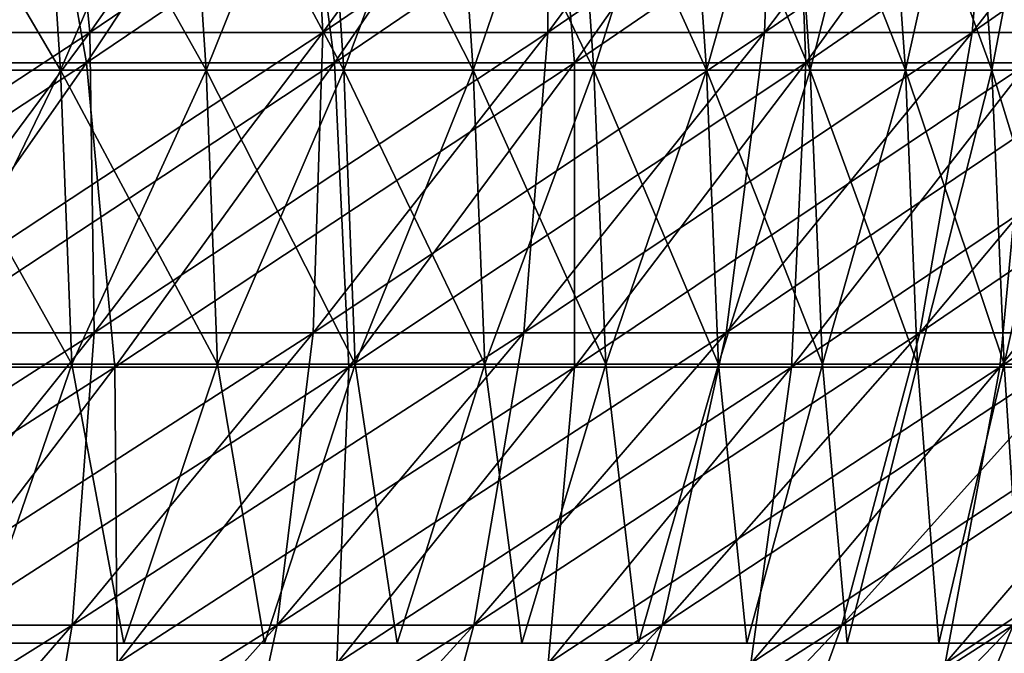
# Model space of a CAD drawing. Header units: millimetres. Extents: x -125 to 125, y -45 to 4025.
# Tile 621 of 656: x 64.52 to 72.11, y 3934.32 to 3939.21. Entities that reach past the tile are written whole.
import ezdxf

# ---------------------------------------------------------------- set-up
doc = ezdxf.new("R2010")
doc.units = ezdxf.units.MM
doc.header["$LTSCALE"] = 6.999206
for name, color, linetype in [('21', 7, 'CONTINUOUS'), ('22', 7, 'CONTINUOUS'), ('23', 7, 'CONTINUOUS'), ('24', 7, 'CONTINUOUS'), ('26', 7, 'CONTINUOUS'), ('27', 7, 'CONTINUOUS')]:
    doc.layers.add(name, color=color, linetype=linetype)

msp = doc.modelspace()

# ---------------------------------------------------------------- linework, layer by layer
at = {"layer": '21', "color": 7, "linetype": 'CONTINUOUS'}
for points in [[(62.5327, 3941.2779, 68.5951), (63.0657, 3938.874, 65.0387), (64.6154, 3941.2779, 66.6368), (62.5327, 3941.2779, 68.5951)], [(63.0657, 3938.874, 65.0387), (65.0387, 3938.874, 63.0657), (64.6154, 3941.2779, 66.6368), (63.0657, 3938.874, 65.0387)], [(64.6154, 3941.2779, 66.6368), (65.0387, 3938.874, 63.0657), (66.6368, 3941.2779, 64.6154), (64.6154, 3941.2779, 66.6368)], [(65.0387, 3938.874, 63.0657), (66.9499, 3938.874, 61.0329), (66.6368, 3941.2779, 64.6154), (65.0387, 3938.874, 63.0657)], [(66.6368, 3941.2779, 64.6154), (66.9499, 3938.874, 61.0329), (68.5951, 3941.2779, 62.5327), (66.6368, 3941.2779, 64.6154)], [(66.9499, 3938.874, 61.0329), (68.7977, 3938.874, 58.9422), (68.5951, 3941.2779, 62.5327), (66.9499, 3938.874, 61.0329)], [(68.5951, 3941.2779, 62.5327), (68.7977, 3938.874, 58.9422), (70.4882, 3941.2779, 60.3906), (68.5951, 3941.2779, 62.5327)], [(68.7977, 3938.874, 58.9422), (70.5802, 3938.874, 56.7957), (70.4882, 3941.2779, 60.3906), (68.7977, 3938.874, 58.9422)], [(70.4882, 3941.2779, 60.3906), (70.5802, 3938.874, 56.7957), (72.3145, 3941.2779, 58.1913), (70.4882, 3941.2779, 60.3906)], [(70.5802, 3938.874, 56.7957), (72.2957, 3938.874, 54.5952), (72.3145, 3941.2779, 58.1913), (70.5802, 3938.874, 56.7957)], [(63.0657, 3938.874, 65.0387), (63.3958, 3936.5292, 61.4727), (65.0387, 3938.874, 63.0657), (63.0657, 3938.874, 65.0387)], [(63.3958, 3936.5292, 61.4727), (65.2588, 3936.5292, 59.4912), (65.0387, 3938.874, 63.0657), (63.3958, 3936.5292, 61.4727)], [(65.0387, 3938.874, 63.0657), (65.2588, 3936.5292, 59.4912), (66.9499, 3938.874, 61.0329), (65.0387, 3938.874, 63.0657)], [(65.2588, 3936.5292, 59.4912), (67.0599, 3936.5292, 57.4534), (66.9499, 3938.874, 61.0329), (65.2588, 3936.5292, 59.4912)], [(66.9499, 3938.874, 61.0329), (67.0599, 3936.5292, 57.4534), (68.7977, 3938.874, 58.9422), (66.9499, 3938.874, 61.0329)], [(67.0599, 3936.5292, 57.4534), (68.7973, 3936.5292, 55.361), (68.7977, 3938.874, 58.9422), (67.0599, 3936.5292, 57.4534)], [(68.7973, 3936.5292, 55.361), (70.4696, 3936.5292, 53.2161), (70.5802, 3938.874, 56.7957), (68.7973, 3936.5292, 55.361)], [(68.7977, 3938.874, 58.9422), (68.7973, 3936.5292, 55.361), (70.5802, 3938.874, 56.7957), (68.7977, 3938.874, 58.9422)], [(70.4696, 3936.5292, 53.2161), (72.0749, 3936.5292, 51.0208), (72.2957, 3938.874, 54.5952), (70.4696, 3936.5292, 53.2161)], [(70.5802, 3938.874, 56.7957), (70.4696, 3936.5292, 53.2161), (72.2957, 3938.874, 54.5952), (70.5802, 3938.874, 56.7957)], [(72.0749, 3936.5292, 51.0208), (73.6119, 3936.5292, 48.777), (73.9427, 3938.874, 52.343), (72.0749, 3936.5292, 51.0208)], [(72.2957, 3938.874, 54.5952), (72.0749, 3936.5292, 51.0208), (73.9427, 3938.874, 52.343), (72.2957, 3938.874, 54.5952)], [(63.3958, 3936.5292, 61.4727), (63.5228, 3934.2452, 57.9087), (65.2588, 3936.5292, 59.4912), (63.3958, 3936.5292, 61.4727)], [(63.5228, 3934.2452, 57.9087), (65.276, 3934.2452, 55.925), (65.2588, 3936.5292, 59.4912), (63.5228, 3934.2452, 57.9087)], [(65.2588, 3936.5292, 59.4912), (65.276, 3934.2452, 55.925), (67.0599, 3936.5292, 57.4534), (65.2588, 3936.5292, 59.4912)], [(65.276, 3934.2452, 55.925), (66.9672, 3934.2452, 53.8883), (67.0599, 3936.5292, 57.4534), (65.276, 3934.2452, 55.925)], [(66.9672, 3934.2452, 53.8883), (68.595, 3934.2452, 51.8005), (68.7973, 3936.5292, 55.361), (66.9672, 3934.2452, 53.8883)], [(67.0599, 3936.5292, 57.4534), (66.9672, 3934.2452, 53.8883), (68.7973, 3936.5292, 55.361), (67.0599, 3936.5292, 57.4534)], [(68.595, 3934.2452, 51.8005), (70.1576, 3934.2452, 49.6636), (70.4696, 3936.5292, 53.2161), (68.595, 3934.2452, 51.8005)], [(68.7973, 3936.5292, 55.361), (68.595, 3934.2452, 51.8005), (70.4696, 3936.5292, 53.2161), (68.7973, 3936.5292, 55.361)], [(70.1576, 3934.2452, 49.6636), (71.6538, 3934.2452, 47.4795), (72.0749, 3936.5292, 51.0208), (70.1576, 3934.2452, 49.6636)], [(70.4696, 3936.5292, 53.2161), (70.1576, 3934.2452, 49.6636), (72.0749, 3936.5292, 51.0208), (70.4696, 3936.5292, 53.2161)], [(71.6538, 3934.2452, 47.4795), (73.0819, 3934.2452, 45.2504), (73.6119, 3936.5292, 48.777), (71.6538, 3934.2452, 47.4795)], [(72.0749, 3936.5292, 51.0208), (71.6538, 3934.2452, 47.4795), (73.6119, 3936.5292, 48.777), (72.0749, 3936.5292, 51.0208)]]:
    msp.add_3dface(points, dxfattribs=at)
at = {"layer": '22', "color": 7, "linetype": 'CONTINUOUS'}
for points in [[(63.0657, 3938.874, -65.0387), (61.0329, 3938.874, -66.9499), (64.6154, 3941.2779, -66.6368), (63.0657, 3938.874, -65.0387)], [(64.6154, 3941.2779, -66.6368), (61.0329, 3938.874, -66.9499), (62.5327, 3941.2779, -68.5951), (64.6154, 3941.2779, -66.6368)], [(65.0387, 3938.874, -63.0657), (63.0657, 3938.874, -65.0387), (66.6368, 3941.2779, -64.6154), (65.0387, 3938.874, -63.0657)], [(66.6368, 3941.2779, -64.6154), (63.0657, 3938.874, -65.0387), (64.6154, 3941.2779, -66.6368), (66.6368, 3941.2779, -64.6154)], [(66.9499, 3938.874, -61.0329), (65.0387, 3938.874, -63.0657), (68.5951, 3941.2779, -62.5327), (66.9499, 3938.874, -61.0329)], [(68.5951, 3941.2779, -62.5327), (65.0387, 3938.874, -63.0657), (66.6368, 3941.2779, -64.6154), (68.5951, 3941.2779, -62.5327)], [(68.7977, 3938.874, -58.9422), (66.9499, 3938.874, -61.0329), (70.4882, 3941.2779, -60.3906), (68.7977, 3938.874, -58.9422)], [(70.4882, 3941.2779, -60.3906), (66.9499, 3938.874, -61.0329), (68.5951, 3941.2779, -62.5327), (70.4882, 3941.2779, -60.3906)], [(70.5802, 3938.874, -56.7957), (68.7977, 3938.874, -58.9422), (72.3145, 3941.2779, -58.1913), (70.5802, 3938.874, -56.7957)], [(72.3145, 3941.2779, -58.1913), (68.7977, 3938.874, -58.9422), (70.4882, 3941.2779, -60.3906), (72.3145, 3941.2779, -58.1913)], [(72.2957, 3938.874, -54.5952), (70.5802, 3938.874, -56.7957), (74.0722, 3941.2779, -55.9368), (72.2957, 3938.874, -54.5952)], [(74.0722, 3941.2779, -55.9368), (70.5802, 3938.874, -56.7957), (72.3145, 3941.2779, -58.1913), (74.0722, 3941.2779, -55.9368)], [(63.3958, 3936.5292, -61.4727), (61.4727, 3936.5292, -63.3958), (65.0387, 3938.874, -63.0657), (63.3958, 3936.5292, -61.4727)], [(65.0387, 3938.874, -63.0657), (61.4727, 3936.5292, -63.3958), (63.0657, 3938.874, -65.0387), (65.0387, 3938.874, -63.0657)], [(65.2588, 3936.5292, -59.4912), (63.3958, 3936.5292, -61.4727), (66.9499, 3938.874, -61.0329), (65.2588, 3936.5292, -59.4912)], [(66.9499, 3938.874, -61.0329), (63.3958, 3936.5292, -61.4727), (65.0387, 3938.874, -63.0657), (66.9499, 3938.874, -61.0329)], [(67.0599, 3936.5292, -57.4534), (65.2588, 3936.5292, -59.4912), (68.7977, 3938.874, -58.9422), (67.0599, 3936.5292, -57.4534)], [(68.7977, 3938.874, -58.9422), (65.2588, 3936.5292, -59.4912), (66.9499, 3938.874, -61.0329), (68.7977, 3938.874, -58.9422)], [(68.7973, 3936.5292, -55.361), (67.0599, 3936.5292, -57.4534), (70.5802, 3938.874, -56.7957), (68.7973, 3936.5292, -55.361)], [(70.5802, 3938.874, -56.7957), (67.0599, 3936.5292, -57.4534), (68.7977, 3938.874, -58.9422), (70.5802, 3938.874, -56.7957)], [(70.4696, 3936.5292, -53.2161), (68.7973, 3936.5292, -55.361), (72.2957, 3938.874, -54.5952), (70.4696, 3936.5292, -53.2161)], [(72.2957, 3938.874, -54.5952), (68.7973, 3936.5292, -55.361), (70.5802, 3938.874, -56.7957), (72.2957, 3938.874, -54.5952)], [(72.0749, 3936.5292, -51.0208), (70.4696, 3936.5292, -53.2161), (73.9427, 3938.874, -52.343), (72.0749, 3936.5292, -51.0208)], [(73.9427, 3938.874, -52.343), (70.4696, 3936.5292, -53.2161), (72.2957, 3938.874, -54.5952), (73.9427, 3938.874, -52.343)], [(73.6119, 3936.5292, -48.777), (72.0749, 3936.5292, -51.0208), (75.5195, 3938.874, -50.0411), (73.6119, 3936.5292, -48.777)], [(75.5195, 3938.874, -50.0411), (72.0749, 3936.5292, -51.0208), (73.9427, 3938.874, -52.343), (75.5195, 3938.874, -50.0411)], [(63.5228, 3934.2452, -57.9087), (61.7094, 3934.2452, -59.8374), (65.2588, 3936.5292, -59.4912), (63.5228, 3934.2452, -57.9087)], [(65.2588, 3936.5292, -59.4912), (61.7094, 3934.2452, -59.8374), (63.3958, 3936.5292, -61.4727), (65.2588, 3936.5292, -59.4912)], [(65.276, 3934.2452, -55.925), (63.5228, 3934.2452, -57.9087), (67.0599, 3936.5292, -57.4534), (65.276, 3934.2452, -55.925)], [(67.0599, 3936.5292, -57.4534), (63.5228, 3934.2452, -57.9087), (65.2588, 3936.5292, -59.4912), (67.0599, 3936.5292, -57.4534)], [(66.9672, 3934.2452, -53.8883), (65.276, 3934.2452, -55.925), (68.7973, 3936.5292, -55.361), (66.9672, 3934.2452, -53.8883)], [(68.7973, 3936.5292, -55.361), (65.276, 3934.2452, -55.925), (67.0599, 3936.5292, -57.4534), (68.7973, 3936.5292, -55.361)], [(68.595, 3934.2452, -51.8005), (66.9672, 3934.2452, -53.8883), (70.4696, 3936.5292, -53.2161), (68.595, 3934.2452, -51.8005)], [(70.4696, 3936.5292, -53.2161), (66.9672, 3934.2452, -53.8883), (68.7973, 3936.5292, -55.361), (70.4696, 3936.5292, -53.2161)], [(70.1576, 3934.2452, -49.6636), (68.595, 3934.2452, -51.8005), (72.0749, 3936.5292, -51.0208), (70.1576, 3934.2452, -49.6636)], [(72.0749, 3936.5292, -51.0208), (68.595, 3934.2452, -51.8005), (70.4696, 3936.5292, -53.2161), (72.0749, 3936.5292, -51.0208)], [(71.6538, 3934.2452, -47.4795), (70.1576, 3934.2452, -49.6636), (73.6119, 3936.5292, -48.777), (71.6538, 3934.2452, -47.4795)], [(73.6119, 3936.5292, -48.777), (70.1576, 3934.2452, -49.6636), (72.0749, 3936.5292, -51.0208), (73.6119, 3936.5292, -48.777)], [(73.0819, 3934.2452, -45.2504), (71.6538, 3934.2452, -47.4795), (75.0791, 3936.5292, -46.487), (73.0819, 3934.2452, -45.2504)], [(75.0791, 3936.5292, -46.487), (71.6538, 3934.2452, -47.4795), (73.6119, 3936.5292, -48.777), (75.0791, 3936.5292, -46.487)]]:
    msp.add_3dface(points, dxfattribs=at)
at = {"layer": '23', "color": 7, "linetype": 'CONTINUOUS'}
for points in [[(62.8621, 3941.486, -64.8287), (63.2076, 3939.1087, -61.2902), (64.8287, 3941.486, -62.8621), (62.8621, 3941.486, -64.8287)], [(63.2076, 3939.1087, -61.2902), (65.0651, 3939.1087, -59.3147), (64.8287, 3941.486, -62.8621), (63.2076, 3939.1087, -61.2902)], [(64.8287, 3941.486, -62.8621), (65.0651, 3939.1087, -59.3147), (66.7338, 3941.486, -60.8359), (64.8287, 3941.486, -62.8621)], [(65.0651, 3939.1087, -59.3147), (66.8608, 3939.1087, -57.2828), (66.7338, 3941.486, -60.8359), (65.0651, 3939.1087, -59.3147)], [(66.7338, 3941.486, -60.8359), (66.8608, 3939.1087, -57.2828), (68.5756, 3941.486, -58.752), (66.7338, 3941.486, -60.8359)], [(66.8608, 3939.1087, -57.2828), (68.5931, 3939.1087, -55.1967), (68.5756, 3941.486, -58.752), (66.8608, 3939.1087, -57.2828)], [(68.5756, 3941.486, -58.752), (68.5931, 3939.1087, -55.1967), (70.3523, 3941.486, -56.6123), (68.5756, 3941.486, -58.752)], [(68.5931, 3939.1087, -55.1967), (70.2604, 3939.1087, -53.0582), (70.3523, 3941.486, -56.6123), (68.5931, 3939.1087, -55.1967)], [(70.2604, 3939.1087, -53.0582), (71.861, 3939.1087, -50.8693), (72.0623, 3941.486, -54.419), (70.2604, 3939.1087, -53.0582)], [(70.3523, 3941.486, -56.6123), (70.2604, 3939.1087, -53.0582), (72.0623, 3941.486, -54.419), (70.3523, 3941.486, -56.6123)], [(71.861, 3939.1087, -50.8693), (73.3934, 3939.1087, -48.6323), (73.704, 3941.486, -52.174), (71.861, 3939.1087, -50.8693)], [(72.0623, 3941.486, -54.419), (71.861, 3939.1087, -50.8693), (73.704, 3941.486, -52.174), (72.0623, 3941.486, -54.419)], [(63.2076, 3939.1087, -61.2902), (63.3501, 3936.7926, -57.7513), (65.0651, 3939.1087, -59.3147), (63.2076, 3939.1087, -61.2902)], [(63.3501, 3936.7926, -57.7513), (65.0985, 3936.7926, -55.773), (65.0651, 3939.1087, -59.3147), (63.3501, 3936.7926, -57.7513)], [(65.0651, 3939.1087, -59.3147), (65.0985, 3936.7926, -55.773), (66.8608, 3939.1087, -57.2828), (65.0651, 3939.1087, -59.3147)], [(65.0985, 3936.7926, -55.773), (66.7852, 3936.7926, -53.7418), (66.8608, 3939.1087, -57.2828), (65.0985, 3936.7926, -55.773)], [(66.7852, 3936.7926, -53.7418), (68.4085, 3936.7926, -51.6597), (68.5931, 3939.1087, -55.1967), (66.7852, 3936.7926, -53.7418)], [(66.8608, 3939.1087, -57.2828), (66.7852, 3936.7926, -53.7418), (68.5931, 3939.1087, -55.1967), (66.8608, 3939.1087, -57.2828)], [(68.4085, 3936.7926, -51.6597), (69.9669, 3936.7926, -49.5286), (70.2604, 3939.1087, -53.0582), (68.4085, 3936.7926, -51.6597)], [(68.5931, 3939.1087, -55.1967), (68.4085, 3936.7926, -51.6597), (70.2604, 3939.1087, -53.0582), (68.5931, 3939.1087, -55.1967)], [(69.9669, 3936.7926, -49.5286), (71.459, 3936.7926, -47.3504), (71.861, 3939.1087, -50.8693), (69.9669, 3936.7926, -49.5286)], [(70.2604, 3939.1087, -53.0582), (69.9669, 3936.7926, -49.5286), (71.861, 3939.1087, -50.8693), (70.2604, 3939.1087, -53.0582)], [(71.459, 3936.7926, -47.3504), (72.8832, 3936.7926, -45.1274), (73.3934, 3939.1087, -48.6323), (71.459, 3936.7926, -47.3504)], [(71.861, 3939.1087, -50.8693), (71.459, 3936.7926, -47.3504), (73.3934, 3939.1087, -48.6323), (71.861, 3939.1087, -50.8693)], [(63.29, 3934.5391, -54.2236), (64.9298, 3934.5391, -52.2488), (65.0985, 3936.7926, -55.773), (63.29, 3934.5391, -54.2236)], [(63.3501, 3936.7926, -57.7513), (63.29, 3934.5391, -54.2236), (65.0985, 3936.7926, -55.773), (63.3501, 3936.7926, -57.7513)], [(64.9298, 3934.5391, -52.2488), (66.508, 3934.5391, -50.2245), (66.7852, 3936.7926, -53.7418), (64.9298, 3934.5391, -52.2488)], [(65.0985, 3936.7926, -55.773), (64.9298, 3934.5391, -52.2488), (66.7852, 3936.7926, -53.7418), (65.0985, 3936.7926, -55.773)], [(66.508, 3934.5391, -50.2245), (68.0231, 3934.5391, -48.1526), (68.4085, 3936.7926, -51.6597), (66.508, 3934.5391, -50.2245)], [(66.7852, 3936.7926, -53.7418), (66.508, 3934.5391, -50.2245), (68.4085, 3936.7926, -51.6597), (66.7852, 3936.7926, -53.7418)], [(68.0231, 3934.5391, -48.1526), (69.4737, 3934.5391, -46.035), (69.9669, 3936.7926, -49.5286), (68.0231, 3934.5391, -48.1526)], [(68.4085, 3936.7926, -51.6597), (68.0231, 3934.5391, -48.1526), (69.9669, 3936.7926, -49.5286), (68.4085, 3936.7926, -51.6597)], [(69.4737, 3934.5391, -46.035), (70.8584, 3934.5391, -43.8737), (71.459, 3936.7926, -47.3504), (69.4737, 3934.5391, -46.035)], [(69.9669, 3936.7926, -49.5286), (69.4737, 3934.5391, -46.035), (71.459, 3936.7926, -47.3504), (69.9669, 3936.7926, -49.5286)], [(70.8584, 3934.5391, -43.8737), (72.1759, 3934.5391, -41.6708), (72.8832, 3936.7926, -45.1274), (70.8584, 3934.5391, -43.8737)], [(71.459, 3936.7926, -47.3504), (70.8584, 3934.5391, -43.8737), (72.8832, 3936.7926, -45.1274), (71.459, 3936.7926, -47.3504)], [(63.0283, 3932.3498, -50.7187), (64.5603, 3932.3498, -48.7536), (64.9298, 3934.5391, -52.2488), (63.0283, 3932.3498, -50.7187)], [(63.29, 3934.5391, -54.2236), (63.0283, 3932.3498, -50.7187), (64.9298, 3934.5391, -52.2488), (63.29, 3934.5391, -54.2236)], [(64.5603, 3932.3498, -48.7536), (66.031, 3932.3498, -46.7424), (66.508, 3934.5391, -50.2245), (64.5603, 3932.3498, -48.7536)], [(64.9298, 3934.5391, -52.2488), (64.5603, 3932.3498, -48.7536), (66.508, 3934.5391, -50.2245), (64.9298, 3934.5391, -52.2488)], [(66.031, 3932.3498, -46.7424), (67.4391, 3932.3498, -44.6868), (68.0231, 3934.5391, -48.1526), (66.031, 3932.3498, -46.7424)], [(66.508, 3934.5391, -50.2245), (66.031, 3932.3498, -46.7424), (68.0231, 3934.5391, -48.1526), (66.508, 3934.5391, -50.2245)], [(67.4391, 3932.3498, -44.6868), (68.7833, 3932.3498, -42.5888), (69.4737, 3934.5391, -46.035), (67.4391, 3932.3498, -44.6868)], [(68.0231, 3934.5391, -48.1526), (67.4391, 3932.3498, -44.6868), (69.4737, 3934.5391, -46.035), (68.0231, 3934.5391, -48.1526)], [(68.7833, 3932.3498, -42.5888), (70.0622, 3932.3498, -40.4504), (70.8584, 3934.5391, -43.8737), (68.7833, 3932.3498, -42.5888)], [(69.4737, 3934.5391, -46.035), (68.7833, 3932.3498, -42.5888), (70.8584, 3934.5391, -43.8737), (69.4737, 3934.5391, -46.035)], [(70.0622, 3932.3498, -40.4504), (71.2746, 3932.3498, -38.2737), (72.1759, 3934.5391, -41.6708), (70.0622, 3932.3498, -40.4504)], [(70.8584, 3934.5391, -43.8737), (70.0622, 3932.3498, -40.4504), (72.1759, 3934.5391, -41.6708), (70.8584, 3934.5391, -43.8737)], [(71.2746, 3932.3498, -38.2737), (72.4195, 3932.3498, -36.0606), (73.4249, 3934.5391, -39.4284), (71.2746, 3932.3498, -38.2737)], [(72.1759, 3934.5391, -41.6708), (71.2746, 3932.3498, -38.2737), (73.4249, 3934.5391, -39.4284), (72.1759, 3934.5391, -41.6708)]]:
    msp.add_3dface(points, dxfattribs=at)
at = {"layer": '24', "color": 7, "linetype": 'CONTINUOUS'}
for points in [[(63.2076, 3939.1087, 61.2902), (61.2902, 3939.1087, 63.2076), (64.8287, 3941.486, 62.8621), (63.2076, 3939.1087, 61.2902)], [(64.8287, 3941.486, 62.8621), (61.2902, 3939.1087, 63.2076), (62.8621, 3941.486, 64.8287), (64.8287, 3941.486, 62.8621)], [(65.0651, 3939.1087, 59.3147), (63.2076, 3939.1087, 61.2902), (66.7338, 3941.486, 60.8359), (65.0651, 3939.1087, 59.3147)], [(66.7338, 3941.486, 60.8359), (63.2076, 3939.1087, 61.2902), (64.8287, 3941.486, 62.8621), (66.7338, 3941.486, 60.8359)], [(66.8608, 3939.1087, 57.2828), (65.0651, 3939.1087, 59.3147), (68.5756, 3941.486, 58.752), (66.8608, 3939.1087, 57.2828)], [(68.5756, 3941.486, 58.752), (65.0651, 3939.1087, 59.3147), (66.7338, 3941.486, 60.8359), (68.5756, 3941.486, 58.752)], [(68.5931, 3939.1087, 55.1967), (66.8608, 3939.1087, 57.2828), (70.3523, 3941.486, 56.6123), (68.5931, 3939.1087, 55.1967)], [(70.3523, 3941.486, 56.6123), (66.8608, 3939.1087, 57.2828), (68.5756, 3941.486, 58.752), (70.3523, 3941.486, 56.6123)], [(70.2604, 3939.1087, 53.0582), (68.5931, 3939.1087, 55.1967), (72.0623, 3941.486, 54.419), (70.2604, 3939.1087, 53.0582)], [(72.0623, 3941.486, 54.419), (68.5931, 3939.1087, 55.1967), (70.3523, 3941.486, 56.6123), (72.0623, 3941.486, 54.419)], [(71.861, 3939.1087, 50.8693), (70.2604, 3939.1087, 53.0582), (73.704, 3941.486, 52.174), (71.861, 3939.1087, 50.8693)], [(73.704, 3941.486, 52.174), (70.2604, 3939.1087, 53.0582), (72.0623, 3941.486, 54.419), (73.704, 3941.486, 52.174)], [(73.3934, 3939.1087, 48.6323), (71.861, 3939.1087, 50.8693), (75.2757, 3941.486, 49.8795), (73.3934, 3939.1087, 48.6323)], [(75.2757, 3941.486, 49.8795), (71.861, 3939.1087, 50.8693), (73.704, 3941.486, 52.174), (75.2757, 3941.486, 49.8795)], [(63.3501, 3936.7926, 57.7513), (61.5416, 3936.7926, 59.6748), (65.0651, 3939.1087, 59.3147), (63.3501, 3936.7926, 57.7513)], [(65.0651, 3939.1087, 59.3147), (61.5416, 3936.7926, 59.6748), (63.2076, 3939.1087, 61.2902), (65.0651, 3939.1087, 59.3147)], [(65.0985, 3936.7926, 55.773), (63.3501, 3936.7926, 57.7513), (66.8608, 3939.1087, 57.2828), (65.0985, 3936.7926, 55.773)], [(66.8608, 3939.1087, 57.2828), (63.3501, 3936.7926, 57.7513), (65.0651, 3939.1087, 59.3147), (66.8608, 3939.1087, 57.2828)], [(66.7852, 3936.7926, 53.7418), (65.0985, 3936.7926, 55.773), (68.5931, 3939.1087, 55.1967), (66.7852, 3936.7926, 53.7418)], [(68.5931, 3939.1087, 55.1967), (65.0985, 3936.7926, 55.773), (66.8608, 3939.1087, 57.2828), (68.5931, 3939.1087, 55.1967)], [(68.4085, 3936.7926, 51.6597), (66.7852, 3936.7926, 53.7418), (70.2604, 3939.1087, 53.0582), (68.4085, 3936.7926, 51.6597)], [(70.2604, 3939.1087, 53.0582), (66.7852, 3936.7926, 53.7418), (68.5931, 3939.1087, 55.1967), (70.2604, 3939.1087, 53.0582)], [(69.9669, 3936.7926, 49.5286), (68.4085, 3936.7926, 51.6597), (71.861, 3939.1087, 50.8693), (69.9669, 3936.7926, 49.5286)], [(71.861, 3939.1087, 50.8693), (68.4085, 3936.7926, 51.6597), (70.2604, 3939.1087, 53.0582), (71.861, 3939.1087, 50.8693)], [(71.459, 3936.7926, 47.3504), (69.9669, 3936.7926, 49.5286), (73.3934, 3939.1087, 48.6323), (71.459, 3936.7926, 47.3504)], [(73.3934, 3939.1087, 48.6323), (69.9669, 3936.7926, 49.5286), (71.861, 3939.1087, 50.8693), (73.3934, 3939.1087, 48.6323)], [(72.8832, 3936.7926, 45.1274), (71.459, 3936.7926, 47.3504), (74.8563, 3939.1087, 46.349), (72.8832, 3936.7926, 45.1274)], [(74.8563, 3939.1087, 46.349), (71.459, 3936.7926, 47.3504), (73.3934, 3939.1087, 48.6323), (74.8563, 3939.1087, 46.349)], [(63.29, 3934.5391, 54.2236), (61.5902, 3934.5391, 56.1469), (65.0985, 3936.7926, 55.773), (63.29, 3934.5391, 54.2236)], [(65.0985, 3936.7926, 55.773), (61.5902, 3934.5391, 56.1469), (63.3501, 3936.7926, 57.7513), (65.0985, 3936.7926, 55.773)], [(64.9298, 3934.5391, 52.2488), (63.29, 3934.5391, 54.2236), (66.7852, 3936.7926, 53.7418), (64.9298, 3934.5391, 52.2488)], [(66.7852, 3936.7926, 53.7418), (63.29, 3934.5391, 54.2236), (65.0985, 3936.7926, 55.773), (66.7852, 3936.7926, 53.7418)], [(66.508, 3934.5391, 50.2245), (64.9298, 3934.5391, 52.2488), (68.4085, 3936.7926, 51.6597), (66.508, 3934.5391, 50.2245)], [(68.4085, 3936.7926, 51.6597), (64.9298, 3934.5391, 52.2488), (66.7852, 3936.7926, 53.7418), (68.4085, 3936.7926, 51.6597)], [(68.0231, 3934.5391, 48.1526), (66.508, 3934.5391, 50.2245), (69.9669, 3936.7926, 49.5286), (68.0231, 3934.5391, 48.1526)], [(69.9669, 3936.7926, 49.5286), (66.508, 3934.5391, 50.2245), (68.4085, 3936.7926, 51.6597), (69.9669, 3936.7926, 49.5286)], [(69.4737, 3934.5391, 46.035), (68.0231, 3934.5391, 48.1526), (71.459, 3936.7926, 47.3504), (69.4737, 3934.5391, 46.035)], [(71.459, 3936.7926, 47.3504), (68.0231, 3934.5391, 48.1526), (69.9669, 3936.7926, 49.5286), (71.459, 3936.7926, 47.3504)], [(70.8584, 3934.5391, 43.8737), (69.4737, 3934.5391, 46.035), (72.8832, 3936.7926, 45.1274), (70.8584, 3934.5391, 43.8737)], [(72.8832, 3936.7926, 45.1274), (69.4737, 3934.5391, 46.035), (71.459, 3936.7926, 47.3504), (72.8832, 3936.7926, 45.1274)], [(72.1759, 3934.5391, 41.6708), (70.8584, 3934.5391, 43.8737), (74.2384, 3936.7926, 42.8615), (72.1759, 3934.5391, 41.6708)], [(74.2384, 3936.7926, 42.8615), (70.8584, 3934.5391, 43.8737), (72.8832, 3936.7926, 45.1274), (74.2384, 3936.7926, 42.8615)], [(63.0283, 3932.3498, 50.7187), (61.4365, 3932.3498, 52.6356), (64.9298, 3934.5391, 52.2488), (63.0283, 3932.3498, 50.7187)], [(64.9298, 3934.5391, 52.2488), (61.4365, 3932.3498, 52.6356), (63.29, 3934.5391, 54.2236), (64.9298, 3934.5391, 52.2488)], [(64.5603, 3932.3498, 48.7536), (63.0283, 3932.3498, 50.7187), (66.508, 3934.5391, 50.2245), (64.5603, 3932.3498, 48.7536)], [(66.508, 3934.5391, 50.2245), (63.0283, 3932.3498, 50.7187), (64.9298, 3934.5391, 52.2488), (66.508, 3934.5391, 50.2245)], [(66.031, 3932.3498, 46.7424), (64.5603, 3932.3498, 48.7536), (68.0231, 3934.5391, 48.1526), (66.031, 3932.3498, 46.7424)], [(68.0231, 3934.5391, 48.1526), (64.5603, 3932.3498, 48.7536), (66.508, 3934.5391, 50.2245), (68.0231, 3934.5391, 48.1526)], [(67.4391, 3932.3498, 44.6868), (66.031, 3932.3498, 46.7424), (69.4737, 3934.5391, 46.035), (67.4391, 3932.3498, 44.6868)], [(69.4737, 3934.5391, 46.035), (66.031, 3932.3498, 46.7424), (68.0231, 3934.5391, 48.1526), (69.4737, 3934.5391, 46.035)], [(68.7833, 3932.3498, 42.5888), (67.4391, 3932.3498, 44.6868), (70.8584, 3934.5391, 43.8737), (68.7833, 3932.3498, 42.5888)], [(70.8584, 3934.5391, 43.8737), (67.4391, 3932.3498, 44.6868), (69.4737, 3934.5391, 46.035), (70.8584, 3934.5391, 43.8737)], [(70.0622, 3932.3498, 40.4504), (68.7833, 3932.3498, 42.5888), (72.1759, 3934.5391, 41.6708), (70.0622, 3932.3498, 40.4504)], [(72.1759, 3934.5391, 41.6708), (68.7833, 3932.3498, 42.5888), (70.8584, 3934.5391, 43.8737), (72.1759, 3934.5391, 41.6708)], [(71.2746, 3932.3498, 38.2737), (70.0622, 3932.3498, 40.4504), (73.4249, 3934.5391, 39.4284), (71.2746, 3932.3498, 38.2737)], [(73.4249, 3934.5391, 39.4284), (70.0622, 3932.3498, 40.4504), (72.1759, 3934.5391, 41.6708), (73.4249, 3934.5391, 39.4284)], [(72.4195, 3932.3498, 36.0606), (71.2746, 3932.3498, 38.2737), (74.6043, 3934.5391, 37.1485), (72.4195, 3932.3498, 36.0606)], [(74.6043, 3934.5391, 37.1485), (71.2746, 3932.3498, 38.2737), (73.4249, 3934.5391, 39.4284), (74.6043, 3934.5391, 37.1485)]]:
    msp.add_3dface(points, dxfattribs=at)
at = {"layer": '26', "color": 7, "linetype": 'CONTINUOUS'}
for points in [[(63.6556, 3938.8176, 39.4139), (64.8391, 3938.8176, 37.4349), (63.5129, 3941.0791, 39.3255), (63.6556, 3938.8176, 39.4139)], [(63.5129, 3941.0791, 39.3255), (64.8391, 3938.8176, 37.4349), (64.6938, 3941.0791, 37.351), (63.5129, 3941.0791, 39.3255)], [(64.8391, 3938.8176, 37.4349), (65.9612, 3938.8176, 35.4204), (64.6938, 3941.0791, 37.351), (64.8391, 3938.8176, 37.4349)], [(64.6938, 3941.0791, 37.351), (65.9612, 3938.8176, 35.4204), (65.8134, 3941.0791, 35.341), (64.6938, 3941.0791, 37.351)], [(65.9612, 3938.8176, 35.4204), (67.0207, 3938.8176, 33.3723), (65.8134, 3941.0791, 35.341), (65.9612, 3938.8176, 35.4204)], [(65.8134, 3941.0791, 35.341), (67.0207, 3938.8176, 33.3723), (66.8705, 3941.0791, 33.2975), (65.8134, 3941.0791, 35.341)], [(67.0207, 3938.8176, 33.3723), (68.0166, 3938.8176, 31.2926), (66.8705, 3941.0791, 33.2975), (67.0207, 3938.8176, 33.3723)], [(66.8705, 3941.0791, 33.2975), (68.0166, 3938.8176, 31.2926), (67.8642, 3941.0791, 31.2225), (66.8705, 3941.0791, 33.2975)], [(68.0166, 3938.8176, 31.2926), (68.948, 3938.8176, 29.1832), (67.8642, 3941.0791, 31.2225), (68.0166, 3938.8176, 31.2926)], [(67.8642, 3941.0791, 31.2225), (68.948, 3938.8176, 29.1832), (68.7935, 3941.0791, 29.1178), (67.8642, 3941.0791, 31.2225)], [(68.948, 3938.8176, 29.1832), (69.814, 3938.8176, 27.0461), (68.7935, 3941.0791, 29.1178), (68.948, 3938.8176, 29.1832)], [(68.7935, 3941.0791, 29.1178), (69.814, 3938.8176, 27.0461), (69.6575, 3941.0791, 26.9855), (68.7935, 3941.0791, 29.1178)], [(69.814, 3938.8176, 27.0461), (70.6138, 3938.8176, 24.8833), (69.6575, 3941.0791, 26.9855), (69.814, 3938.8176, 27.0461)], [(69.6575, 3941.0791, 26.9855), (70.6138, 3938.8176, 24.8833), (70.4555, 3941.0791, 24.8276), (69.6575, 3941.0791, 26.9855)], [(70.6138, 3938.8176, 24.8833), (71.3466, 3938.8176, 22.697), (70.4555, 3941.0791, 24.8276), (70.6138, 3938.8176, 24.8833)], [(70.4555, 3941.0791, 24.8276), (71.3466, 3938.8176, 22.697), (71.1867, 3941.0791, 22.6461), (70.4555, 3941.0791, 24.8276)], [(71.3466, 3938.8176, 22.697), (72.0117, 3938.8176, 20.4891), (71.1867, 3941.0791, 22.6461), (71.3466, 3938.8176, 22.697)], [(71.1867, 3941.0791, 22.6461), (72.0117, 3938.8176, 20.4891), (71.8503, 3941.0791, 20.4432), (71.1867, 3941.0791, 22.6461)], [(72.0117, 3938.8176, 20.4891), (72.6085, 3938.8176, 18.2618), (71.8503, 3941.0791, 20.4432), (72.0117, 3938.8176, 20.4891)], [(71.8503, 3941.0791, 20.4432), (72.6085, 3938.8176, 18.2618), (72.4458, 3941.0791, 18.2208), (71.8503, 3941.0791, 20.4432)], [(63.74, 3936.552, 39.4662), (64.9252, 3936.552, 37.4846), (63.6556, 3938.8176, 39.4139), (63.74, 3936.552, 39.4662)], [(63.6556, 3938.8176, 39.4139), (64.9252, 3936.552, 37.4846), (64.8391, 3938.8176, 37.4349), (63.6556, 3938.8176, 39.4139)], [(64.9252, 3936.552, 37.4846), (66.0487, 3936.552, 35.4674), (64.8391, 3938.8176, 37.4349), (64.9252, 3936.552, 37.4846)], [(64.8391, 3938.8176, 37.4349), (66.0487, 3936.552, 35.4674), (65.9612, 3938.8176, 35.4204), (64.8391, 3938.8176, 37.4349)], [(66.0487, 3936.552, 35.4674), (67.1096, 3936.552, 33.4166), (65.9612, 3938.8176, 35.4204), (66.0487, 3936.552, 35.4674)], [(65.9612, 3938.8176, 35.4204), (67.1096, 3936.552, 33.4166), (67.0207, 3938.8176, 33.3723), (65.9612, 3938.8176, 35.4204)], [(67.1096, 3936.552, 33.4166), (68.1068, 3936.552, 31.3341), (67.0207, 3938.8176, 33.3723), (67.1096, 3936.552, 33.4166)], [(67.0207, 3938.8176, 33.3723), (68.1068, 3936.552, 31.3341), (68.0166, 3938.8176, 31.2926), (67.0207, 3938.8176, 33.3723)], [(68.1068, 3936.552, 31.3341), (69.0395, 3936.552, 29.2219), (68.0166, 3938.8176, 31.2926), (68.1068, 3936.552, 31.3341)], [(68.0166, 3938.8176, 31.2926), (69.0395, 3936.552, 29.2219), (68.948, 3938.8176, 29.1832), (68.0166, 3938.8176, 31.2926)], [(69.0395, 3936.552, 29.2219), (69.9066, 3936.552, 27.082), (68.948, 3938.8176, 29.1832), (69.0395, 3936.552, 29.2219)], [(68.948, 3938.8176, 29.1832), (69.9066, 3936.552, 27.082), (69.814, 3938.8176, 27.0461), (68.948, 3938.8176, 29.1832)], [(69.9066, 3936.552, 27.082), (70.7075, 3936.552, 24.9163), (69.814, 3938.8176, 27.0461), (69.9066, 3936.552, 27.082)], [(69.814, 3938.8176, 27.0461), (70.7075, 3936.552, 24.9163), (70.6138, 3938.8176, 24.8833), (69.814, 3938.8176, 27.0461)], [(70.7075, 3936.552, 24.9163), (71.4412, 3936.552, 22.7271), (70.6138, 3938.8176, 24.8833), (70.7075, 3936.552, 24.9163)], [(70.6138, 3938.8176, 24.8833), (71.4412, 3936.552, 22.7271), (71.3466, 3938.8176, 22.697), (70.6138, 3938.8176, 24.8833)], [(71.4412, 3936.552, 22.7271), (72.1072, 3936.552, 20.5163), (71.3466, 3938.8176, 22.697), (71.4412, 3936.552, 22.7271)], [(71.3466, 3938.8176, 22.697), (72.1072, 3936.552, 20.5163), (72.0117, 3938.8176, 20.4891), (71.3466, 3938.8176, 22.697)], [(72.1072, 3936.552, 20.5163), (72.7048, 3936.552, 18.286), (72.0117, 3938.8176, 20.4891), (72.1072, 3936.552, 20.5163)], [(72.0117, 3938.8176, 20.4891), (72.7048, 3936.552, 18.286), (72.6085, 3938.8176, 18.2618), (72.0117, 3938.8176, 20.4891)], [(63.74, 3936.552, 39.4662), (64.1836, 3934.4, 38.8003), (64.9252, 3936.552, 37.4846), (63.74, 3936.552, 39.4662)], [(64.1836, 3934.4, 38.8003), (65.3262, 3934.4, 36.8441), (64.9252, 3936.552, 37.4846), (64.1836, 3934.4, 38.8003)], [(64.9252, 3936.552, 37.4846), (65.3262, 3934.4, 36.8441), (66.0487, 3936.552, 35.4674), (64.9252, 3936.552, 37.4846)], [(65.3262, 3934.4, 36.8441), (66.4092, 3934.4, 34.8542), (66.0487, 3936.552, 35.4674), (65.3262, 3934.4, 36.8441)], [(66.0487, 3936.552, 35.4674), (66.4092, 3934.4, 34.8542), (67.1096, 3936.552, 33.4166), (66.0487, 3936.552, 35.4674)], [(66.4092, 3934.4, 34.8542), (67.4316, 3934.4, 32.8326), (67.1096, 3936.552, 33.4166), (66.4092, 3934.4, 34.8542)], [(67.1096, 3936.552, 33.4166), (67.4316, 3934.4, 32.8326), (68.1068, 3936.552, 31.3341), (67.1096, 3936.552, 33.4166)], [(67.4316, 3934.4, 32.8326), (68.3925, 3934.4, 30.781), (68.1068, 3936.552, 31.3341), (67.4316, 3934.4, 32.8326)], [(68.1068, 3936.552, 31.3341), (68.3925, 3934.4, 30.781), (69.0395, 3936.552, 29.2219), (68.1068, 3936.552, 31.3341)], [(68.3925, 3934.4, 30.781), (69.291, 3934.4, 28.7013), (69.0395, 3936.552, 29.2219), (68.3925, 3934.4, 30.781)], [(69.0395, 3936.552, 29.2219), (69.291, 3934.4, 28.7013), (69.9066, 3936.552, 27.082), (69.0395, 3936.552, 29.2219)], [(69.291, 3934.4, 28.7013), (70.1262, 3934.4, 26.5954), (69.9066, 3936.552, 27.082), (69.291, 3934.4, 28.7013)], [(69.9066, 3936.552, 27.082), (70.1262, 3934.4, 26.5954), (70.7075, 3936.552, 24.9163), (69.9066, 3936.552, 27.082)], [(70.1262, 3934.4, 26.5954), (70.8975, 3934.4, 24.4652), (70.7075, 3936.552, 24.9163), (70.1262, 3934.4, 26.5954)], [(70.7075, 3936.552, 24.9163), (70.8975, 3934.4, 24.4652), (71.4412, 3936.552, 22.7271), (70.7075, 3936.552, 24.9163)], [(70.8975, 3934.4, 24.4652), (71.6041, 3934.4, 22.3127), (71.4412, 3936.552, 22.7271), (70.8975, 3934.4, 24.4652)], [(71.4412, 3936.552, 22.7271), (71.6041, 3934.4, 22.3127), (72.1072, 3936.552, 20.5163), (71.4412, 3936.552, 22.7271)], [(71.6041, 3934.4, 22.3127), (72.2453, 3934.4, 20.1399), (72.1072, 3936.552, 20.5163), (71.6041, 3934.4, 22.3127)], [(72.1072, 3936.552, 20.5163), (72.2453, 3934.4, 20.1399), (72.7048, 3936.552, 18.286), (72.1072, 3936.552, 20.5163)]]:
    msp.add_3dface(points, dxfattribs=at)
at = {"layer": '27', "color": 7, "linetype": 'CONTINUOUS'}
for points in [[(64.6938, 3941.0791, -37.351), (63.6556, 3938.8176, -39.4139), (63.5129, 3941.0791, -39.3255), (64.6938, 3941.0791, -37.351)], [(64.8391, 3938.8176, -37.4349), (63.6556, 3938.8176, -39.4139), (64.6938, 3941.0791, -37.351), (64.8391, 3938.8176, -37.4349)], [(65.8134, 3941.0791, -35.341), (64.8391, 3938.8176, -37.4349), (64.6938, 3941.0791, -37.351), (65.8134, 3941.0791, -35.341)], [(65.9612, 3938.8176, -35.4204), (64.8391, 3938.8176, -37.4349), (65.8134, 3941.0791, -35.341), (65.9612, 3938.8176, -35.4204)], [(66.8705, 3941.0791, -33.2975), (65.9612, 3938.8176, -35.4204), (65.8134, 3941.0791, -35.341), (66.8705, 3941.0791, -33.2975)], [(67.0207, 3938.8176, -33.3723), (65.9612, 3938.8176, -35.4204), (66.8705, 3941.0791, -33.2975), (67.0207, 3938.8176, -33.3723)], [(67.8642, 3941.0791, -31.2225), (67.0207, 3938.8176, -33.3723), (66.8705, 3941.0791, -33.2975), (67.8642, 3941.0791, -31.2225)], [(68.0166, 3938.8176, -31.2926), (67.0207, 3938.8176, -33.3723), (67.8642, 3941.0791, -31.2225), (68.0166, 3938.8176, -31.2926)], [(68.7935, 3941.0791, -29.1178), (68.0166, 3938.8176, -31.2926), (67.8642, 3941.0791, -31.2225), (68.7935, 3941.0791, -29.1178)], [(68.948, 3938.8176, -29.1832), (68.0166, 3938.8176, -31.2926), (68.7935, 3941.0791, -29.1178), (68.948, 3938.8176, -29.1832)], [(69.6575, 3941.0791, -26.9855), (68.948, 3938.8176, -29.1832), (68.7935, 3941.0791, -29.1178), (69.6575, 3941.0791, -26.9855)], [(69.814, 3938.8176, -27.0461), (68.948, 3938.8176, -29.1832), (69.6575, 3941.0791, -26.9855), (69.814, 3938.8176, -27.0461)], [(70.4555, 3941.0791, -24.8276), (69.814, 3938.8176, -27.0461), (69.6575, 3941.0791, -26.9855), (70.4555, 3941.0791, -24.8276)], [(70.6138, 3938.8176, -24.8833), (69.814, 3938.8176, -27.0461), (70.4555, 3941.0791, -24.8276), (70.6138, 3938.8176, -24.8833)], [(71.1867, 3941.0791, -22.6461), (70.6138, 3938.8176, -24.8833), (70.4555, 3941.0791, -24.8276), (71.1867, 3941.0791, -22.6461)], [(71.3466, 3938.8176, -22.697), (70.6138, 3938.8176, -24.8833), (71.1867, 3941.0791, -22.6461), (71.3466, 3938.8176, -22.697)], [(71.8503, 3941.0791, -20.4432), (71.3466, 3938.8176, -22.697), (71.1867, 3941.0791, -22.6461), (71.8503, 3941.0791, -20.4432)], [(72.0117, 3938.8176, -20.4891), (71.3466, 3938.8176, -22.697), (71.8503, 3941.0791, -20.4432), (72.0117, 3938.8176, -20.4891)], [(72.4458, 3941.0791, -18.2208), (72.0117, 3938.8176, -20.4891), (71.8503, 3941.0791, -20.4432), (72.4458, 3941.0791, -18.2208)], [(72.6085, 3938.8176, -18.2618), (72.0117, 3938.8176, -20.4891), (72.4458, 3941.0791, -18.2208), (72.6085, 3938.8176, -18.2618)], [(64.8391, 3938.8176, -37.4349), (63.74, 3936.552, -39.4662), (63.6556, 3938.8176, -39.4139), (64.8391, 3938.8176, -37.4349)], [(64.9252, 3936.552, -37.4846), (63.74, 3936.552, -39.4662), (64.8391, 3938.8176, -37.4349), (64.9252, 3936.552, -37.4846)], [(65.9612, 3938.8176, -35.4204), (64.9252, 3936.552, -37.4846), (64.8391, 3938.8176, -37.4349), (65.9612, 3938.8176, -35.4204)], [(66.0487, 3936.552, -35.4674), (64.9252, 3936.552, -37.4846), (65.9612, 3938.8176, -35.4204), (66.0487, 3936.552, -35.4674)], [(67.0207, 3938.8176, -33.3723), (66.0487, 3936.552, -35.4674), (65.9612, 3938.8176, -35.4204), (67.0207, 3938.8176, -33.3723)], [(67.1096, 3936.552, -33.4166), (66.0487, 3936.552, -35.4674), (67.0207, 3938.8176, -33.3723), (67.1096, 3936.552, -33.4166)], [(68.0166, 3938.8176, -31.2926), (67.1096, 3936.552, -33.4166), (67.0207, 3938.8176, -33.3723), (68.0166, 3938.8176, -31.2926)], [(68.1068, 3936.552, -31.3341), (67.1096, 3936.552, -33.4166), (68.0166, 3938.8176, -31.2926), (68.1068, 3936.552, -31.3341)], [(68.948, 3938.8176, -29.1832), (68.1068, 3936.552, -31.3341), (68.0166, 3938.8176, -31.2926), (68.948, 3938.8176, -29.1832)], [(69.0395, 3936.552, -29.2219), (68.1068, 3936.552, -31.3341), (68.948, 3938.8176, -29.1832), (69.0395, 3936.552, -29.2219)], [(69.814, 3938.8176, -27.0461), (69.0395, 3936.552, -29.2219), (68.948, 3938.8176, -29.1832), (69.814, 3938.8176, -27.0461)], [(69.9066, 3936.552, -27.082), (69.0395, 3936.552, -29.2219), (69.814, 3938.8176, -27.0461), (69.9066, 3936.552, -27.082)], [(70.6138, 3938.8176, -24.8833), (69.9066, 3936.552, -27.082), (69.814, 3938.8176, -27.0461), (70.6138, 3938.8176, -24.8833)], [(70.7075, 3936.552, -24.9163), (69.9066, 3936.552, -27.082), (70.6138, 3938.8176, -24.8833), (70.7075, 3936.552, -24.9163)], [(71.3466, 3938.8176, -22.697), (70.7075, 3936.552, -24.9163), (70.6138, 3938.8176, -24.8833), (71.3466, 3938.8176, -22.697)], [(71.4412, 3936.552, -22.7271), (70.7075, 3936.552, -24.9163), (71.3466, 3938.8176, -22.697), (71.4412, 3936.552, -22.7271)], [(72.0117, 3938.8176, -20.4891), (71.4412, 3936.552, -22.7271), (71.3466, 3938.8176, -22.697), (72.0117, 3938.8176, -20.4891)], [(72.1072, 3936.552, -20.5163), (71.4412, 3936.552, -22.7271), (72.0117, 3938.8176, -20.4891), (72.1072, 3936.552, -20.5163)], [(72.6085, 3938.8176, -18.2618), (72.1072, 3936.552, -20.5163), (72.0117, 3938.8176, -20.4891), (72.6085, 3938.8176, -18.2618)], [(72.7048, 3936.552, -18.286), (72.1072, 3936.552, -20.5163), (72.6085, 3938.8176, -18.2618), (72.7048, 3936.552, -18.286)], [(63.74, 3936.552, -39.4662), (64.9252, 3936.552, -37.4846), (64.1836, 3934.4, -38.8003), (63.74, 3936.552, -39.4662)], [(64.1836, 3934.4, -38.8003), (64.9252, 3936.552, -37.4846), (65.3262, 3934.4, -36.8441), (64.1836, 3934.4, -38.8003)], [(64.9252, 3936.552, -37.4846), (66.0487, 3936.552, -35.4674), (65.3262, 3934.4, -36.8441), (64.9252, 3936.552, -37.4846)], [(65.3262, 3934.4, -36.8441), (66.0487, 3936.552, -35.4674), (66.4092, 3934.4, -34.8542), (65.3262, 3934.4, -36.8441)], [(66.0487, 3936.552, -35.4674), (67.1096, 3936.552, -33.4166), (66.4092, 3934.4, -34.8542), (66.0487, 3936.552, -35.4674)], [(66.4092, 3934.4, -34.8542), (67.1096, 3936.552, -33.4166), (67.4316, 3934.4, -32.8326), (66.4092, 3934.4, -34.8542)], [(67.1096, 3936.552, -33.4166), (68.1068, 3936.552, -31.3341), (67.4316, 3934.4, -32.8326), (67.1096, 3936.552, -33.4166)], [(67.4316, 3934.4, -32.8326), (68.1068, 3936.552, -31.3341), (68.3925, 3934.4, -30.781), (67.4316, 3934.4, -32.8326)], [(68.1068, 3936.552, -31.3341), (69.0395, 3936.552, -29.2219), (68.3925, 3934.4, -30.781), (68.1068, 3936.552, -31.3341)], [(68.3925, 3934.4, -30.781), (69.0395, 3936.552, -29.2219), (69.291, 3934.4, -28.7013), (68.3925, 3934.4, -30.781)], [(69.0395, 3936.552, -29.2219), (69.9066, 3936.552, -27.082), (69.291, 3934.4, -28.7013), (69.0395, 3936.552, -29.2219)], [(69.291, 3934.4, -28.7013), (69.9066, 3936.552, -27.082), (70.1262, 3934.4, -26.5954), (69.291, 3934.4, -28.7013)], [(69.9066, 3936.552, -27.082), (70.7075, 3936.552, -24.9163), (70.1262, 3934.4, -26.5954), (69.9066, 3936.552, -27.082)], [(70.1262, 3934.4, -26.5954), (70.7075, 3936.552, -24.9163), (70.8975, 3934.4, -24.4652), (70.1262, 3934.4, -26.5954)], [(70.7075, 3936.552, -24.9163), (71.4412, 3936.552, -22.7271), (70.8975, 3934.4, -24.4652), (70.7075, 3936.552, -24.9163)], [(70.8975, 3934.4, -24.4652), (71.4412, 3936.552, -22.7271), (71.6041, 3934.4, -22.3127), (70.8975, 3934.4, -24.4652)], [(71.4412, 3936.552, -22.7271), (72.1072, 3936.552, -20.5163), (71.6041, 3934.4, -22.3127), (71.4412, 3936.552, -22.7271)], [(71.6041, 3934.4, -22.3127), (72.1072, 3936.552, -20.5163), (72.2453, 3934.4, -20.1399), (71.6041, 3934.4, -22.3127)], [(72.1072, 3936.552, -20.5163), (72.7048, 3936.552, -18.286), (72.2453, 3934.4, -20.1399), (72.1072, 3936.552, -20.5163)]]:
    msp.add_3dface(points, dxfattribs=at)

doc.saveas('drawing.dxf')
